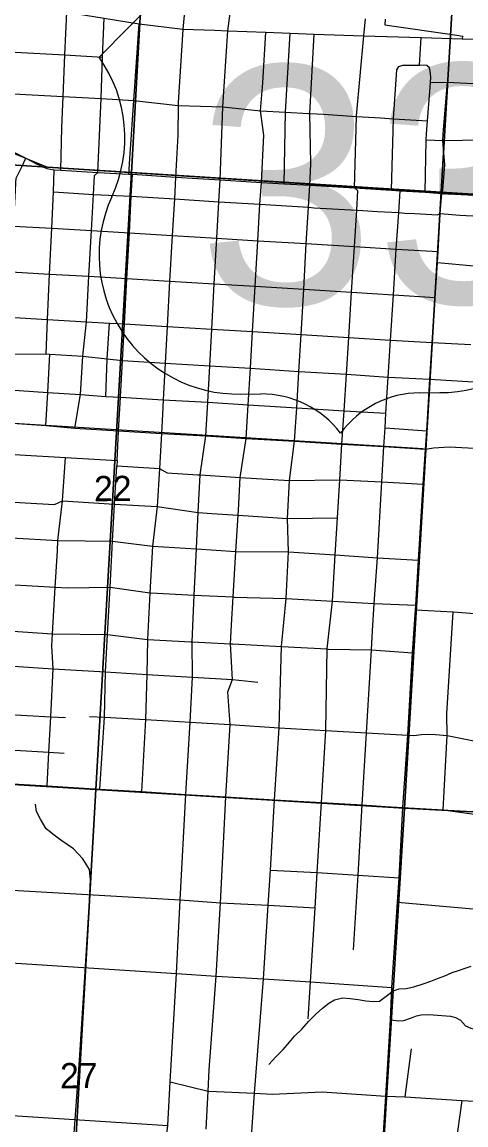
# Model space of a CAD drawing. Extents: x 114604 to 551442, y 316898 to 567001.
# Drawn here: x 212748 to 216631, y 374135 to 383793 of the extents above; entities that cross this region are included whole.
import ezdxf

# ---------------------------------------------------------------- set-up
doc = ezdxf.new("R2010")
doc.units = 0
for name, color, linetype in [('GE_P_Alignment_1000_Bearings', 7, 'Continuous'), ('GE_P_Alignment_1000_Stations', 7, 'Continuous'), ('GE_P_Alignment_100_Cardinal_Points', 7, 'Continuous'), ('GE_P_Alignment_500_Bearings', 7, 'Continuous'), ('GE_P_Alignment_500_Cardinal_Points', 7, 'Continuous'), ('PM_P_Cells', 7, 'Continuous'), ('PV_X_Curb', 7, 'Continuous'), ('RD_X_RR_1', 7, 'Continuous'), ('SN_P_Signs', 7, 'Continuous')]:
    doc.layers.add(name, color=color, linetype=linetype)

msp = doc.modelspace()

# ---------------------------------------------------------------- linework, layer by layer
at = {"layer": 'GE_P_Alignment_1000_Bearings'}
msp.add_line((210873.4, 380393), (216258.3, 380059.4), dxfattribs=at)
for points in [[(211007.2, 383328.6), (212969.9, 382523.3), (216400.3, 382301.7), (217504, 382230.6), (217660.6, 384834.7)], [(213195.6, 373943.5), (213249.2, 374702.6), (213284.1, 375248.2), (213302, 375520.8), (213333.7, 376046.7), (213345.8, 376282.3), (213336.6, 376370.2), (213279.2, 376466.4), (213196.3, 376553.8), (213087.9, 376629.7), (213028, 376671.9), (212959.5, 376728.2), (212907.8, 376813), (212873.3, 376878.1), (212864.3, 376943.3)]]:
    msp.add_lwpolyline(points, dxfattribs=at)
at = {"layer": 'GE_P_Alignment_1000_Stations'}
for points in [[(212651.6, 382665.1), (212780.6, 382600.1), (212874.6, 382551.3), (212963.5, 382511.1), (213028.7, 382498.6), (213086, 382494.6), (213410.8, 382475.3)], [(213410.8, 382475.3), (213681.4, 382461.3), (213714.6, 382459.6), (214090, 382434.2), (214481.7, 382411.8), (214841.3, 382388.4), (215040.2, 382377.7), (215265.1, 382363.7), (215656.9, 382341.2), (215979.9, 382320.2), (216054.6, 382315.5), (216273.8, 382301.9), (216419.4, 382293), (216757.2, 382274.6)]]:
    msp.add_lwpolyline(points, dxfattribs=at)
at = {"layer": 'GE_P_Alignment_100_Cardinal_Points'}
for p, q in [((215923.2, 380238.7), (216288.6, 380214.5)), ((213579.1, 379952.6), (213576.4, 379906.4)), ((215927.3, 376923.9), (216080.1, 376913.8)), ((216099.1, 374379.4), (216156.2, 374799.9)), ((216541.5, 373950.6), (216598, 374349.1))]:
    msp.add_line(p, q, dxfattribs=at)
for points in [[(214547.1, 383716.6), (214569.6, 383871.7), (214573.1, 383936.2), (214571.8, 384070.9), (214574.2, 384124)], [(211054.7, 384020.1), (211226.9, 384037.7), (211373.9, 384052.5), (211561.8, 384067.4), (211804.4, 384055.6), (211978.8, 384045.9), (212045.8, 384053.3), (212308.7, 384041.1), (212540.2, 383974), (212700.3, 383945.3), (213138.1, 383879.9), (213465.7, 383827.7), (213772, 383777.2), (214153.2, 383732), (214434.6, 383721)], [(214190.5, 384105.6), (214179.3, 383976.3), (214173.1, 383914.8), (214153.2, 383732), (214150.1, 383680.5)], [(213086, 382494.6), (213095.5, 382869.7), (213107.4, 383142.1), (213123.2, 383506), (213138.1, 383879.9)], [(213209.6, 380236.8), (213259.1, 380531.4), (213278.1, 380866.1), (213311.1, 381168), (213332.8, 381566.8), (213354.1, 381966.3), (213373.2, 382284), (213381.5, 382449), (213410.8, 382475.3), (213440.2, 383122.9), (213452.6, 383487), (213465.7, 383827.7)], [(213681.4, 382461.3), (213694.4, 382639.7), (213725.5, 383105.3), (213772, 383777.2)], [(215249.4, 375064.1), (215272.2, 375387), (215311.9, 376036), (215330.3, 376344.5), (215367.2, 376959.1), (215406.2, 377589.4), (215416.2, 378303.1), (215463.7, 378722.2), (215488.3, 379126.3), (215506.5, 379451.4), (215527.4, 379784.8), (215545.7, 380096.2), (215565.7, 380389.7), (215585.2, 380708.3), (215605.7, 381030.3), (215630.4, 381427.5), (215655, 381826.8), (215676.4, 382144.4), (215683.9, 382314.6), (215656.9, 382341.2), (215673.2, 382967), (215673.3, 382971.3), (215739, 383671.5), (215753.2, 383820.5)], [(214150.1, 383680.5), (214114.3, 383089), (214112.7, 383062.4), (214109.1, 382801.5), (214090, 382434.2), (214081, 382244.8), (214061.7, 381924.6), (214037.6, 381524), (214016.4, 381125.5), (213999.6, 380806.1), (213982.3, 380485.2), (213975.6, 380360.1), (213966.1, 380190.4), (213949.8, 379883.8), (213930.2, 379549.9), (213889, 379203), (213866.5, 378793.7), (213845.1, 378386.3)], [(214234.5, 378364.1), (214253.8, 378774.8), (214272.8, 379178.9), (214273.1, 379186), (214289.6, 379496.8), (214307.1, 379827), (214354.2, 380169.2), (214371.9, 380463), (214389.2, 380782.7), (214406.7, 381103.8), (214427.8, 381501.3), (214451.3, 381899), (214468.3, 382218.1), (214481.7, 382411.8), (214504.7, 383050), (214547.1, 383716.6)], [(214357.1, 374097), (214374.9, 374431.7), (214384.9, 374617.9), (214444.6, 375437.2), (214482.5, 376080.6), (214530.2, 377007.6), (214567.2, 377640.3), (214548.7, 377926.3), (214588.2, 378036.3), (214570.9, 378349.2), (214579.6, 378515.4), (214594.4, 378758.2), (214618.5, 379155), (214638, 379474.9), (214640.7, 379519.2), (214657, 379804.9), (214708.1, 380146.1), (214726.9, 380440.7), (214746.4, 380760.7), (214763.4, 381082.9), (214786.8, 381480.5), (214810.1, 381877.2), (214828.8, 382198.2), (214841.3, 382388.4), (214864.3, 382803.5), (214834.2, 383014.9), (214853, 383259.7), (214879.1, 383704)], [(214434.6, 383721), (214547.1, 383716.6), (214879.1, 383704), (215092.5, 383695.9), (215302.8, 383687.9), (215739, 383671.5), (216239.6, 383657.1), (216599.1, 383646.7), (216995.6, 383635.3), (217606, 383621), (217890.4, 383610.5), (217934.4, 383609.1), (218220.7, 383602.8), (218727.4, 383591.8), (219184.9, 383581.9)], [(215040.2, 382377.7), (215052.6, 383003.4), (215092.5, 383695.9)], [(215268, 382420.1), (215275, 382555.6), (215266.5, 382992.3), (215302.8, 383687.9)], [(216273.8, 382301.9), (216282.9, 382762.8), (216286.2, 382814.5), (216295.3, 382928.2), (216315.8, 383185.2), (216320.5, 383265.1), (216323, 383309.5), (216319.6, 383363.6), (216311.8, 383391.8), (216288, 383412.1), (216224, 383416.8), (216239.6, 383657.1)], [(212687.6, 383528.7), (213123.2, 383506), (213452.6, 383487)], [(215979.9, 382320.2), (215997.1, 382946.2), (216025.3, 383374.7), (216043.6, 383402.6)], [(216043.6, 383402.6), (216079.7, 383414.2), (216224, 383416.8)], [(216320.5, 383265.1), (216469.2, 383267.8), (216693.5, 383256), (216964.8, 383241.7), (217083.3, 383235.5), (217582.7, 383220.8), (217866, 383198.2), (218223.4, 383206), (218678.7, 383162.9), (218702.7, 383176.8), (218723, 383188.6), (219151.3, 383163.1), (219627.3, 383134.9), (219703.6, 383130.4), (219965.5, 383115.3), (220407.6, 383089.9)], [(216432.7, 382809.3), (216433.1, 382814.6), (216469.2, 383267.8)], [(212671.8, 383164.7), (213107.4, 383142.1), (213440.2, 383122.9), (213725.5, 383105.3), (214112.7, 383062.4), (214504.7, 383050), (214834.2, 383014.9), (215052.6, 383003.4), (215254.3, 382992.9), (215266.5, 382992.3), (215384.7, 382986.2), (215673.2, 382967), (215885, 382953), (215997.1, 382946.2), (216295.3, 382928.2)], [(216419.4, 382293), (216430.4, 382321.7), (216447, 382544.1), (216428.5, 382756.6), (216432.7, 382809.3)], [(216282.9, 382762.8), (216428.5, 382756.6), (216948.9, 382763.5), (217553.4, 382729.4), (217706.9, 382730.7), (217858.1, 382724.7), (218017.4, 382716.8), (218192.7, 382712), (218697.8, 382703.6), (219135.3, 382695.2), (219601.5, 382643), (219658.8, 382639.5), (219795.9, 382631.2), (219801.1, 382630.9)], [(212562.2, 380015.1), (212578.6, 380285.8), (212587.4, 380435.6), (212595.5, 380575), (212613.9, 380884.5), (212633.3, 381209.3), (212652.3, 381604.7), (212672, 382006.4), (212688.8, 382316.4), (212692.7, 382389.4), (212695.9, 382425), (212748.2, 382532.4), (212780.6, 382600.1)], [(212958.7, 380886.6), (212971.3, 381189.3), (212988.7, 381584.9), (213008.5, 381988.7), (213024, 382306.7), (213028.7, 382498.6)], [(213579.1, 379952.6), (213592.4, 380213.3), (213608.3, 380508.9), (213626.4, 380828.6), (213643.2, 381151.4), (213664.8, 381547.2), (213686.3, 381946.9), (213702.5, 382268.2), (213714.6, 382459.6)], [(214738.9, 373777.4), (214781.8, 374412.2), (214861, 375413.7), (214901.1, 376059), (214920.9, 376365.2), (214955.7, 376982.5), (214995.8, 377611.6), (215016.5, 378325), (215057.8, 378745), (215078.9, 379152.6), (215069.3, 379446.1), (215086.7, 379777.8), (215132.6, 380122.2), (215150.5, 380415.2), (215169.6, 380733.6), (215189.4, 381056.3), (215211.4, 381453.3), (215234.1, 381852.5), (215252.6, 382170.9), (215265.1, 382363.7), (215268, 382420.1)], [(213024, 382306.7), (213373.2, 382284), (213702.5, 382268.2)], [(215647.2, 375667.2), (215686.9, 376323.3), (215723.4, 376937.4), (215762.5, 377569.4), (215803.7, 378294.8), (215814.5, 378462.5), (215829.1, 378702.5), (215858.1, 379099.8), (215895.9, 379767), (215913.2, 380076.5), (215923.2, 380238.7), (215931.1, 380367.4), (215950.9, 380684), (215970.1, 381006.9), (215996, 381404.4), (216019.7, 381805.4), (216043.6, 382124.2), (216054.6, 382315.5)], [(213702.5, 382268.2), (214081, 382244.8), (214468.3, 382218.1), (214828.8, 382198.2), (215013.8, 382185.6), (215252.6, 382170.9), (215304.7, 382167.3)], [(210973.1, 382105.8), (211156.8, 382095.3), (211322.7, 382085.3), (211663.1, 382065.3), (211831.9, 382055.4), (212001.7, 382045.5), (212172.5, 382034.9), (212345.6, 382024.3), (212672, 382006.4), (213008.5, 381988.7), (213354.1, 381966.3), (213686.3, 381946.9), (214061.7, 381924.6), (214451.3, 381899), (214810.1, 381877.2), (215234.1, 381852.5), (215655, 381826.8), (216019.7, 381805.4), (216387.3, 381783.8)], [(215304.7, 382167.3), (215356.8, 382163.8), (215676.4, 382144.4), (215729.3, 382141.6)], [(215729.3, 382141.6), (215856.1, 382134.9), (216043.6, 382124.2), (216095.5, 382120.8)], [(216095.5, 382120.8), (216183.7, 382115.1), (216381.6, 382105.2), (216407.1, 382115.8), (216576.8, 382101.8), (216746.2, 382094)], [(210950.1, 381705.6), (211130.9, 381696), (211300.3, 381686.7), (211640.2, 381665.3), (211979.5, 381645.6), (212150.5, 381634.6), (212324.3, 381624.3), (212652.3, 381604.7), (212988.7, 381584.9), (213332.8, 381566.8), (213664.8, 381547.2), (214037.6, 381524), (214427.8, 381501.3), (214786.8, 381480.5), (215211.4, 381453.3), (215630.4, 381427.5), (215996, 381404.4), (216361, 381381.4)], [(216381.4, 381688.2), (216698.9, 381657.2), (217036.5, 381640), (217389.9, 381629.9)], [(210045.2, 381363.6), (210513.1, 381335.2), (210927, 381313.4), (211112.8, 381300.1), (211278, 381289.5), (211618.2, 381269.3), (211958, 381248.4), (212129.5, 381238.4), (212302.9, 381229.1), (212633.3, 381209.3), (212971.3, 381189.3), (213311.1, 381168), (213511.6, 381157.1), (213643.2, 381151.4), (214016.4, 381125.5), (214406.7, 381103.8), (214763.4, 381082.9), (215189.4, 381056.3), (215605.7, 381030.3), (215970.1, 381006.9), (216336.5, 380986.2), (216674.8, 380968.2)], [(213481.8, 380515.2), (213490.8, 380843.1), (213511.6, 381157.1)], [(210025.7, 381012.8), (210493.5, 380988), (210908, 380966.3), (211068.3, 380983.3), (211090.1, 380982.1), (211258.8, 380972.6), (211599.7, 380951), (211945.7, 380929.5), (212287.1, 380906.8), (212613.9, 380884.5), (212958.7, 380886.6), (212991.7, 380884.6), (213278.1, 380866.1), (213490.8, 380843.1), (213626.4, 380828.6), (213999.6, 380806.1), (214389.2, 380782.7), (214746.4, 380760.7), (215169.6, 380733.6), (215585.2, 380708.3), (215950.9, 380684), (216316.2, 380665.2), (216745.4, 380639.3)], [(212957, 380258.9), (212972.9, 380549.9), (212991.7, 380884.6)], [(212595.5, 380575), (212972.9, 380549.9), (213259.1, 380531.4), (213481.8, 380515.2), (213608.3, 380508.9), (213982.3, 380485.2), (214371.9, 380463), (214726.9, 380440.7), (215150.5, 380415.2), (215565.7, 380389.7), (215931.1, 380367.4)], [(212578.6, 380285.8), (212957, 380258.9), (213209.6, 380236.8), (213592.4, 380213.3), (213966.1, 380190.4), (214354.2, 380169.2), (214708.1, 380146.1), (215132.6, 380122.2), (215545.7, 380096.2), (215913.2, 380076.5), (216278.5, 380052.8)], [(210859.1, 380119.2), (211021, 380108.4), (211209.4, 380097.8), (211549.6, 380076.2), (211891.8, 380055.4), (212235.6, 380034.5), (212353.5, 380027.8), (212562.2, 380015.1), (212727.6, 380003.9), (213126.9, 379979.3), (213579.1, 379952.6)], [(216278.5, 380052.8), (216346.9, 380065.6), (216485.8, 380072.4), (216707.2, 380061.8)], [(212968.6, 377103.1), (212982.9, 377400.5), (212998.6, 377709.2), (213020.6, 378128.8), (213008.5, 378328.9), (213014.8, 378436.6), (213038.6, 378845.1), (213057.1, 379161.1), (213061.2, 379252.2), (213102.2, 379600.1), (213126.9, 379979.3)], [(213429.3, 377074.5), (213467.5, 377704.2), (213476.4, 378101.9), (213495.7, 378430.3), (213517.7, 378845.1), (213539.4, 379246.7), (213557.8, 379572.2), (213576.4, 379906.4)], [(213576.4, 379906.4), (213949.8, 379883.8), (214015.8, 379845.4), (214285.3, 379828.4), (214307.1, 379827), (214657, 379804.9), (215086.7, 379777.8), (215527.4, 379784.8), (215895.9, 379767), (216257.1, 379744.7)], [(210838.2, 379738), (211004.2, 379728.8), (211186.6, 379716.9), (211528.3, 379698.4), (211871.3, 379671.8), (212129.4, 379655.8), (212331.7, 379644.5), (212673.9, 379588.2), (213032.3, 379567.2), (213102.2, 379600.1), (213557.8, 379572.2), (213930.2, 379549.9), (214289.6, 379496.8), (214408.9, 379490.2), (214638, 379474.9), (215069.3, 379446.1), (215506.5, 379451.4)], [(208776.7, 379534.2), (208985.9, 379550.5), (209584.3, 379513.5), (209979.1, 379485.5), (210380.4, 379459.1), (210820.4, 379411.6), (210984.8, 379401.8), (211518.9, 379369.9), (211823.5, 379348.6), (212315, 379319), (212402.4, 379313.8), (212655.6, 379276.2), (213061.2, 379252.2), (213539.4, 379246.7), (213889, 379203), (214272.8, 379178.9), (214618.5, 379155), (215078.9, 379152.6), (215488.3, 379126.3), (215858.1, 379099.8), (216215.8, 379080)], [(212266.8, 378888.4), (212635.4, 378867.7), (213038.6, 378845.1), (213143.9, 378839.2), (213517.7, 378845.1), (213866.5, 378793.7), (213874.2, 378793.3), (214253.8, 378774.8), (214594.4, 378758.2), (214603.8, 378757.8), (215057.8, 378745), (215463.7, 378722.2), (215829.1, 378702.5), (216192, 378687.9)], [(216190.5, 378646.6), (216520.7, 378629.2), (216863.3, 378602.4), (217159.5, 378582.6), (217428.5, 378540.5), (217821.4, 378513.6), (217826.4, 378513.3), (218304.1, 378480.3), (218404.1, 378473.5), (218827.6, 378447.3)], [(216432.7, 376894), (216467.5, 377545.8), (216464.4, 377734.9), (216520.7, 378629.2)], [(210890.9, 378587.2), (210950.2, 378583.7), (211119.4, 378573.8), (211459.2, 378553.6), (211803.8, 378532.9), (212242.1, 378483.1), (212615.2, 378460.8), (212623.6, 378460.4), (213014.8, 378436.6), (213495.7, 378430.3), (213845.1, 378386.3), (214224.1, 378364.7), (214234.5, 378364.1), (214346.6, 378359.1)], [(213845.1, 378386.3), (213839, 378079.2), (213827.2, 377685.1), (213791.9, 377053.7)], [(214183.5, 377081.6), (214217, 377661.5), (214238.2, 378057.2), (214234.5, 378364.1)], [(214346.6, 378359.1), (214570.9, 378349.2), (214592.2, 378348.3), (215016.5, 378325), (215416.2, 378303.1), (215426.4, 378302.5), (215803.7, 378294.8), (216163.2, 378269.9)], [(210753.2, 378262.4), (210929.9, 378252.7), (211101.4, 378243.2), (211440.8, 378222), (211785.5, 378202), (212129.4, 378180.8), (212246, 378175.6), (212630.1, 378155.2), (213020.6, 378128.8), (213476.4, 378101.9), (213839, 378079.2), (214238.2, 378057.2), (214588.2, 378036.3), (214811.4, 378013.4)], [(207195.8, 378055.4), (207451.8, 378040.8), (207638, 378031.1), (208133.1, 378002.7), (208683.2, 377974.5), (209475.8, 377930.8), (210274.4, 377888), (210729.9, 377865.1), (210908.6, 377832), (211076.3, 377821.8), (211415.8, 377801.8), (211761.8, 377783.3), (212106, 377761.6), (212584.9, 377732.9), (212998.6, 377709.2), (213128, 377702.4)], [(213337.6, 377712.1), (213467.5, 377704.2), (213827.2, 377685.1), (214025.6, 377673.5), (214217, 377661.5), (214567.2, 377640.3), (214995.8, 377611.6), (215406.2, 377589.4), (215762.5, 377569.4), (216122.1, 377547.8), (216175.3, 377545.4), (216242.2, 377555.3), (216291.2, 377556.5), (216365.2, 377552.8), (216467.5, 377545.8), (216773.9, 377485.2)], [(210710.1, 377535.3), (210891.4, 377523.8), (211060.9, 377514.4), (211397.1, 377494.2), (211743.3, 377471.9), (212089.2, 377451.8), (212583.9, 377423), (212982.9, 377400.5), (213115.8, 377391.2)], [(210692.3, 377235), (210871.8, 377225.3), (211041.6, 377216), (211380.6, 377196.5), (211725.8, 377176.4), (212067.3, 377157.2), (212402.9, 377136.1), (212568.2, 377126.7), (212968.6, 377103.1), (213429.3, 377074.5), (213791.9, 377053.7)], [(213916.4, 372685.2), (213981, 373270.9), (213988.5, 373827.7), (213988.8, 373833.6), (214024.4, 374129.9), (214044.6, 374512.9), (214097.6, 375460.2), (214131.9, 376105.3), (214180.5, 377028.9), (214183.5, 377081.6)], [(213791.9, 377053.7), (214180.5, 377028.9), (214530.2, 377007.6), (214955.7, 376982.5), (215367.2, 376959.1), (215723.4, 376937.4), (215927.3, 376923.9)], [(216080.1, 376913.8), (216432.7, 376894), (216745.9, 376849.4), (217782.2, 376792), (218719.5, 376734.3), (219496.8, 376693.4), (220587.3, 376633.8), (220661.6, 376629.6)], [(216033.7, 376084.8), (217220.8, 375979.7), (217729.1, 375953.8), (218672.3, 375900.2), (218797.6, 375893.1), (219527.9, 375853.7), (220224.1, 375812.8), (221106.5, 375761), (221214.5, 375755.3), (221234.7, 375765), (221249.2, 375796.9), (221260.1, 375989.2), (221297.9, 376593.8)], [(207241.3, 376503.3), (207427.8, 376493), (207566.8, 376484.5), (207772.2, 376472.7), (208141.5, 376451.6), (208469.9, 376433.4), (208823.2, 376414.7), (209194, 376393.8), (209538.4, 376373.3), (210117.3, 376341.3), (210453.1, 376323.6), (210641.9, 376313.3), (210821.1, 376300.9), (210995.3, 376289.8), (211330.9, 376269.7), (211674.9, 376251), (212016.6, 376229.6), (212356.2, 376209.2), (214131.9, 376105.3), (214482.5, 376080.6), (214901.1, 376059), (215311.9, 376036)], [(214920.9, 376365.2), (215330.3, 376344.5), (215686.9, 376323.3), (216045.9, 376299.8)], [(210607.6, 375658.8), (210784.3, 375648.1), (211343.6, 375615.5), (211635.1, 375599.2), (211700.4, 375595.1), (211853.1, 375608.4), (211917.6, 375604.4), (211982.2, 375600.5), (212321.3, 375582.1), (212695.8, 375552.5), (214097.6, 375460.2), (214444.6, 375437.2), (214861, 375413.7), (215272.2, 375387), (215981.5, 375339.3)], [(215971.5, 375053.8), (216044.6, 375045.7), (216088.4, 375050.3), (216155.3, 375072.3), (216199.9, 375089), (216239.4, 375097.9), (216307.2, 375101.8), (216496.4, 375088.5), (216539.5, 375075.9), (216583.5, 375053.1), (216626.9, 375003.5), (216673.4, 374981.5), (216713, 374973.2)], [(214044.6, 374512.9), (214374.9, 374431.7), (214382.7, 374431.4), (214781.8, 374412.2), (214939.1, 374404.7), (215373.5, 374425.4), (215929.9, 374387.4), (216099.1, 374379.4), (216598, 374349.1), (216971.2, 374327.6), (217176.5, 374312.3), (217286.7, 374308.7), (217640.7, 374289.9), (217729.2, 374283.3), (218207.2, 374202.1), (218605.1, 374230)], [(210533.3, 374340.7), (210713.1, 374332.2), (211294.7, 374297.2), (211657.8, 374277), (211722.6, 374273.5), (211926.4, 374262.4), (212615, 374220.9), (213842.2, 374141.5), (214024.4, 374129.9)]]:
    msp.add_lwpolyline(points, dxfattribs=at)
at = {"layer": 'GE_P_Alignment_500_Bearings'}
for points in [[(216278.5, 380052.8), (216288.6, 380214.5), (216316.2, 380665.2), (216336.5, 380986.2), (216361, 381381.4), (216381.4, 381688.2), (216387.3, 381783.8), (216407.1, 382115.8), (216419.4, 382293)], [(216080.1, 376913.8), (216122.1, 377547.8), (216163.2, 378269.9), (216190.5, 378646.6), (216192, 378687.9), (216215.8, 379080), (216257.1, 379744.7), (216278.5, 380052.8)], [(215822.5, 372592.7), (215852.5, 373158.6), (215867.5, 373392.4), (215887.5, 373717.4), (215907.7, 374015.8), (215929.9, 374387.4), (215971.5, 375053.8), (215981.5, 375339.3), (216033.7, 376084.8), (216045.9, 376299.8), (216080.1, 376913.8)]]:
    msp.add_lwpolyline(points, dxfattribs=at)
at = {"layer": 'GE_P_Alignment_500_Cardinal_Points'}
for p, q in [((214285.7, 384361), (213421.8, 383484.6)), ((216227.6, 380546.2), (216401.7, 380547.5)), ((214661.4, 380534.9), (214835.4, 380536.2))]:
    msp.add_line(p, q, dxfattribs=at)
msp.add_lwpolyline([(215924.1, 383818), (215922.8, 383767.4), (216550.8, 383676.9), (216599.6, 383668.3), (216599.1, 383646.7)], dxfattribs=at)
for centre, radius, start, end in [((212429, 382778.6), 1218.2, 334.96094, 35.41475), ((216406.4, 381765.7), 1218.2, 269.77558, 25.58193), ((214639, 381752.9), 1218.2, 155.24573, 271.05208), ((216233.9, 379676.1), 870.2, 90.41383, 143.54393), ((214841.7, 379666), 870.2, 37.28372, 90.41383)]:
    msp.add_arc(centre, radius, start, end, dxfattribs=at)
at = {"layer": 'PM_P_Cells'}
msp.add_lwpolyline([(214906.1, 374664.3), (214968.3, 374730.4), (215032.4, 374794.4), (215088.5, 374860.5), (215130.6, 374912.6), (215194.8, 374974.7), (215256.9, 375042.8), (215321, 375108.8), (215377.1, 375156.9), (215431.2, 375200.9), (215481.3, 375228.9), (215551.3, 375246.9), (215619.3, 375242.8), (215687.2, 375232.8), (215755.2, 375220.7), (215823.1, 375214.6), (215875.1, 375218.6), (215945.2, 375270.6), (215995.3, 375308.6), (216047.3, 375326.6), (216107.3, 375328.6), (216175.3, 375342.6), (216257.3, 375370.5), (216323.4, 375392.5), (216381.4, 375416.5), (216447.4, 375440.5), (216509.5, 375468.5), (216575.5, 375490.5), (216625.5, 375508.5), (216677.5, 375524.5)], dxfattribs=at)
at = {"layer": 'SN_P_Signs'}
for points in [[(213993.4, 387663.3), (213706, 382475), (210992.1, 382647.6), (211255.6, 387824.9)], [(216725, 387502.1), (216413.5, 382302.7), (213706, 382475), (213993.4, 387663.3)], [(216725, 387502.1), (219406, 387337.3), (219081.6, 382136.9), (216413.5, 382302.7)], [(213706, 382475), (213393.1, 377071.6), (210687.1, 377234.3), (210992.1, 382647.6)], [(216413.5, 382302.7), (216092.5, 376909.3), (213393.1, 377071.6), (213706, 382475)], [(219081.6, 382136.9), (218749.6, 376765.4), (216092.5, 376909.3), (216413.5, 382302.7)], [(210687.1, 377234.3), (213393.1, 377071.6), (213087.1, 371692.2), (210406.1, 371835)], [(213393.1, 377071.6), (216092.5, 376909.3), (215761.4, 371549.8), (213087.1, 371692.2)], [(218749.6, 376765.4), (218415.5, 371401.9), (215761.4, 371549.8), (216092.5, 376909.3)]]:
    msp.add_lwpolyline(points, close=True, dxfattribs=at)

# ---------------------------------------------------------------- texts
at = {"layer": 'GE_P_Alignment_500_Cardinal_Points'}
msp.add_text('33', height=2088.41, rotation=0.41383, dxfattribs=at).set_placement((214285.9, 381315.4))
at = {"layer": 'PV_X_Curb'}
for s, rotation, p in [('22', 0.41377, (213377.8, 379596.4)), ('27', 0.41373, (213080.5, 374455.2))]:
    msp.add_text(s, height=221.01, rotation=rotation, dxfattribs=at).set_placement(p)
at = {"layer": 'RD_X_RR_1'}
for s, rotation, p in [('0', 0.41383, (215518.1, 382353)), ('/', 0.41383, (215518.2, 382353)), ('33', 0.41384, (215313.1, 382144.5))]:
    msp.add_text(s, height=1, rotation=rotation, dxfattribs=at).set_placement(p)

doc.saveas('drawing.dxf')
